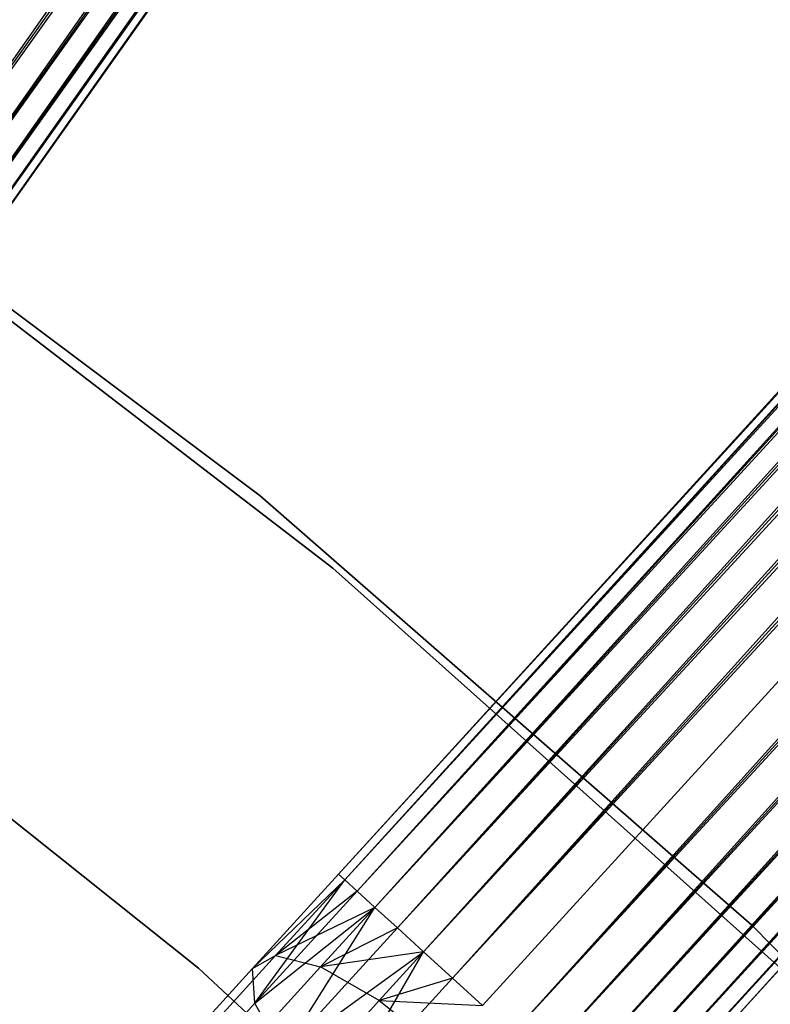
# Model space of a CAD drawing. Extents: x -102 to 102, y -101 to 102.
# Tile 383 of 481: x 26.79 to 30.62, y 31.99 to 37.01. Entities that reach past the tile are written whole.
import ezdxf

# ---------------------------------------------------------------- set-up
doc = ezdxf.new("R2010")
doc.units = 0
doc.header["$LTSCALE"] = 25.4
doc.layers.get('0').update_dxf_attribs({"linetype": 'CONTINUOUS'})

# ---------------------------------------------------------------- blocks, each defined once
blk = doc.blocks.new('NL2500011659_STL')
at = {"color": 0}
for p, q in [((25.4811, 34.9775, -8.309), (46.9311, 65.5924, -8.4135)), ((25.4811, 34.9775, -8.309), (46.9311, 65.5924, -8.4135)), ((25.4811, 34.9775, -6.691), (47.0788, 65.4878, -6.691)), ((25.4811, 34.9775, -6.691), (47.0788, 65.4878, -6.691)), ((47.0788, 65.4878, -6.691), (25.6079, 34.8878, -6.8309)), ((47.0788, 65.4878, -6.691), (25.6079, 34.8878, -6.8309)), ((47.2056, 65.398, -8.1691), (25.4811, 34.9775, -8.309)), ((47.2056, 65.398, -8.1691), (25.4811, 34.9775, -8.309)), ((25.6079, 34.8878, -8.1691), (47.2056, 65.398, -8.1691)), ((25.6079, 34.8878, -8.1691), (47.2056, 65.398, -8.1691)), ((25.7082, 34.8168, -8), (47.2056, 65.398, -8.1691)), ((25.7082, 34.8168, -8), (47.2056, 65.398, -8.1691)), ((25.6079, 34.8878, -6.8309), (47.3059, 65.327, -7)), ((25.6079, 34.8878, -6.8309), (47.3059, 65.327, -7)), ((25.7082, 34.8168, -7), (47.3059, 65.327, -7)), ((25.7082, 34.8168, -7), (47.3059, 65.327, -7)), ((47.3059, 65.327, -7), (25.7776, 34.7676, -7.191)), ((47.3059, 65.327, -7), (25.7776, 34.7676, -7.191)), ((47.3753, 65.2779, -7.809), (25.7082, 34.8168, -8)), ((47.3753, 65.2779, -7.809), (25.7082, 34.8168, -8)), ((25.7776, 34.7676, -7.809), (47.3753, 65.2779, -7.809)), ((25.7776, 34.7676, -7.809), (47.3753, 65.2779, -7.809)), ((25.8131, 34.7425, -7.6045), (47.3753, 65.2779, -7.809)), ((25.8131, 34.7425, -7.6045), (47.3753, 65.2779, -7.809)), ((25.7776, 34.7676, -7.191), (47.4108, 65.2528, -7.3955)), ((25.7776, 34.7676, -7.191), (47.4108, 65.2528, -7.3955)), ((47.4108, 65.2528, -7.3955), (25.8131, 34.7425, -7.6045)), ((25.8131, 34.7425, -7.3955), (47.4108, 65.2528, -7.3955)), ((47.4108, 65.2528, -7.3955), (25.8131, 34.7425, -7.6045)), ((25.8131, 34.7425, -7.3955), (47.4108, 65.2528, -7.3955)), ((28.4178, 32.6489, -7.3955), (53.6012, 60.2738, -7.3955)), ((28.4178, 32.6489, -7.6045), (53.6012, 60.2738, -7.3955)), ((28.4178, 32.6489, -7.6045), (53.6012, 60.2738, -7.3955)), ((28.4178, 32.6489, -7.3955), (53.6012, 60.2738, -7.3955)), ((53.6333, 60.2445, -7.809), (28.4178, 32.6489, -7.6045)), ((53.6333, 60.2445, -7.809), (28.4178, 32.6489, -7.6045)), ((53.6012, 60.2738, -7.3955), (28.4499, 32.6197, -7.191)), ((53.6012, 60.2738, -7.3955), (28.4499, 32.6197, -7.191)), ((28.4499, 32.6197, -7.809), (53.6333, 60.2445, -7.809)), ((28.4499, 32.6197, -7.809), (53.6333, 60.2445, -7.809)), ((28.5128, 32.5624, -8), (53.6333, 60.2445, -7.809)), ((28.5128, 32.5624, -8), (53.6333, 60.2445, -7.809)), ((28.4499, 32.6197, -7.191), (53.6962, 60.1872, -7)), ((28.4499, 32.6197, -7.191), (53.6962, 60.1872, -7)), ((28.5128, 32.5624, -7), (53.6962, 60.1872, -7)), ((28.5128, 32.5624, -7), (53.6962, 60.1872, -7)), ((53.6962, 60.1872, -7), (28.6036, 32.4796, -6.8309)), ((53.6962, 60.1872, -7), (28.6036, 32.4796, -6.8309)), ((53.787, 60.1045, -8.1691), (28.5128, 32.5624, -8)), ((53.787, 60.1045, -8.1691), (28.5128, 32.5624, -8)), ((28.6036, 32.4796, -8.1691), (53.787, 60.1045, -8.1691)), ((28.6036, 32.4796, -8.1691), (53.787, 60.1045, -8.1691)), ((28.7184, 32.3749, -8.309), (53.787, 60.1045, -8.1691)), ((28.7184, 32.3749, -8.309), (53.787, 60.1045, -8.1691)), ((28.6036, 32.4796, -6.8309), (53.9018, 59.9998, -6.691)), ((28.6036, 32.4796, -6.8309), (53.9018, 59.9998, -6.691)), ((28.7184, 32.3749, -6.691), (53.9018, 59.9998, -6.691)), ((28.7184, 32.3749, -6.691), (53.9018, 59.9998, -6.691)), ((53.9018, 59.9998, -6.691), (28.8522, 32.2529, -6.5865)), ((53.9018, 59.9998, -6.691), (28.8522, 32.2529, -6.5865)), ((54.0356, 59.8778, -8.4135), (28.7184, 32.3749, -8.309)), ((54.0356, 59.8778, -8.4135), (28.7184, 32.3749, -8.309)), ((28.8522, 32.2529, -8.4135), (54.0356, 59.8778, -8.4135)), ((28.8522, 32.2529, -8.4135), (54.0356, 59.8778, -8.4135)), ((28.9991, 32.119, -8.4782), (54.0356, 59.8778, -8.4135)), ((28.9991, 32.119, -8.4782), (54.0356, 59.8778, -8.4135)), ((28.8522, 32.2529, -6.5865), (54.1825, 59.7439, -6.5218)), ((28.8522, 32.2529, -6.5865), (54.1825, 59.7439, -6.5218)), ((28.9991, 32.119, -6.5218), (54.1825, 59.7439, -6.5218)), ((28.9991, 32.119, -6.5218), (54.1825, 59.7439, -6.5218)), ((28.9991, 32.119, -8.4782), (54.3362, 59.6038, -8.5)), ((28.9991, 32.119, -8.4782), (54.3362, 59.6038, -8.5)), ((29.1528, 31.9789, -6.5), (54.3362, 59.6038, -6.5)), ((29.1528, 31.9789, -6.5), (54.3362, 59.6038, -6.5)), ((29.1528, 31.9789, -8.5), (54.3362, 59.6038, -8.5)), ((29.1528, 31.9789, -8.5), (54.3362, 59.6038, -8.5)), ((29.3064, 31.8389, -8.4782), (54.3362, 59.6038, -8.5)), ((29.3064, 31.8389, -8.4782), (54.3362, 59.6038, -8.5)), ((29.3064, 31.8389, -6.5218), (54.4898, 59.4637, -6.5218)), ((29.3064, 31.8389, -6.5218), (54.4898, 59.4637, -6.5218)), ((54.4898, 59.4637, -6.5218), (29.4533, 31.7049, -6.5865)), ((54.4898, 59.4637, -6.5218), (29.4533, 31.7049, -6.5865)), ((54.6367, 59.3298, -8.4135), (29.3064, 31.8389, -8.4782)), ((54.6367, 59.3298, -8.4135), (29.3064, 31.8389, -8.4782)), ((29.4533, 31.7049, -8.4135), (54.6367, 59.3298, -8.4135)), ((29.4533, 31.7049, -8.4135), (54.6367, 59.3298, -8.4135)), ((29.5871, 31.5829, -8.309), (54.6367, 59.3298, -8.4135)), ((29.5871, 31.5829, -8.309), (54.6367, 59.3298, -8.4135)), ((29.4533, 31.7049, -6.5865), (54.7705, 59.2078, -6.691)), ((29.4533, 31.7049, -6.5865), (54.7705, 59.2078, -6.691)), ((29.5871, 31.5829, -6.691), (54.7705, 59.2078, -6.691)), ((29.5871, 31.5829, -6.691), (54.7705, 59.2078, -6.691)), ((54.7705, 59.2078, -6.691), (29.702, 31.4783, -6.8309)), ((54.7705, 59.2078, -6.691), (29.702, 31.4783, -6.8309)), ((54.8854, 59.1031, -8.1691), (29.5871, 31.5829, -8.309)), ((54.8854, 59.1031, -8.1691), (29.5871, 31.5829, -8.309)), ((29.702, 31.4783, -8.1691), (54.8854, 59.1031, -8.1691)), ((29.702, 31.4783, -8.1691), (54.8854, 59.1031, -8.1691)), ((29.7928, 31.3955, -8), (54.8854, 59.1031, -8.1691)), ((29.7928, 31.3955, -8), (54.8854, 59.1031, -8.1691)), ((29.702, 31.4783, -6.8309), (54.9762, 59.0204, -7)), ((29.702, 31.4783, -6.8309), (54.9762, 59.0204, -7)), ((29.7928, 31.3955, -7), (54.9762, 59.0204, -7)), ((29.7928, 31.3955, -7), (54.9762, 59.0204, -7)), ((54.9762, 59.0204, -7), (29.8556, 31.3382, -7.191)), ((54.9762, 59.0204, -7), (29.8556, 31.3382, -7.191)), ((55.039, 58.9631, -7.809), (29.7928, 31.3955, -8)), ((55.039, 58.9631, -7.809), (29.7928, 31.3955, -8)), ((29.8556, 31.3382, -7.809), (55.039, 58.9631, -7.809)), ((29.8556, 31.3382, -7.809), (55.039, 58.9631, -7.809)), ((29.8877, 31.3089, -7.6045), (55.039, 58.9631, -7.809)), ((29.8877, 31.3089, -7.6045), (55.039, 58.9631, -7.809)), ((29.8556, 31.3382, -7.191), (55.0711, 58.9338, -7.3955)), ((29.8556, 31.3382, -7.191), (55.0711, 58.9338, -7.3955)), ((55.0711, 58.9338, -7.3955), (29.8877, 31.3089, -7.6045)), ((29.8877, 31.3089, -7.3955), (55.0711, 58.9338, -7.3955)), ((55.0711, 58.9338, -7.3955), (29.8877, 31.3089, -7.6045)), ((29.8877, 31.3089, -7.3955), (55.0711, 58.9338, -7.3955)), ((28.0188, 34.578, 1), (25.356, 36.574, 1)), ((25.356, 36.574, 2), (28.0188, 34.578, 2)), ((28.0188, 34.578, 1), (25.356, 36.574, 1)), ((25.356, 36.574, 2), (28.0188, 34.578, 2)), ((28.39, 34.2092, 1), (25.7538, 36.2339, 1)), ((25.7538, 36.2339, -6.5), (28.39, 34.2092, -6.5)), ((28.39, 34.2092, 1), (25.7538, 36.2339, 1)), ((25.7538, 36.2339, -6.5), (28.39, 34.2092, -6.5)), ((30.525, 32.3886, 1), (28.0188, 34.578, 1)), ((28.0188, 34.578, 1), (28.0188, 34.578, 2)), ((28.0188, 34.578, 2), (30.525, 32.3886, 2)), ((28.0188, 34.578, 1), (28.0188, 34.578, 2)), ((30.525, 32.3886, 1), (28.0188, 34.578, 1)), ((28.0188, 34.578, 2), (30.525, 32.3886, 2)), ((25.1606, 34.1951, 1), (27.7049, 32.1699, 1)), ((27.7049, 32.1699, -6.5), (25.1606, 34.1951, -6.5)), ((27.7049, 32.1699, -6.5), (25.1606, 34.1951, -6.5)), ((25.1606, 34.1951, 1), (27.7049, 32.1699, 1)), ((30.8676, 31.9931, 1), (28.39, 34.2092, 1)), ((28.39, 34.2092, -6.5), (30.8676, 31.9931, -6.5)), ((28.39, 34.2092, 1), (28.39, 34.2092, -6.5)), ((30.8676, 31.9931, 1), (28.39, 34.2092, 1)), ((28.39, 34.2092, -6.5), (30.8676, 31.9931, -6.5)), ((28.39, 34.2092, 1), (28.39, 34.2092, -6.5)), ((27.9797, 32.1683, -7.5015), (28.4178, 32.6489, -7.6045)), ((28.4178, 32.6489, -7.3955), (27.9797, 32.1683, -7.5015)), ((28.4178, 32.6489, -7.3955), (27.9797, 32.1683, -7.5015)), ((27.9797, 32.1683, -7.5015), (28.4178, 32.6489, -7.6045)), ((28.4178, 32.6489, -7.6045), (28.4499, 32.6197, -7.809)), ((28.4499, 32.6197, -7.191), (28.4178, 32.6489, -7.3955)), ((28.4499, 32.6197, -7.191), (28.4178, 32.6489, -7.3955)), ((28.4178, 32.6489, -7.6045), (28.4499, 32.6197, -7.809)), ((27.9797, 32.1683, -7.5015), (28.4499, 32.6197, -7.809)), ((27.9797, 32.1683, -7.5015), (28.4499, 32.6197, -7.809)), ((28.4499, 32.6197, -7.191), (27.9797, 32.1683, -7.5015)), ((28.4499, 32.6197, -7.191), (27.9797, 32.1683, -7.5015)), ((27.9923, 31.9915, -7.8776), (28.4499, 32.6197, -7.809)), ((27.9923, 31.9915, -7.8776), (28.4499, 32.6197, -7.809)), ((28.4499, 32.6197, -7.191), (28.0979, 32.2335, -7.1082)), ((28.4499, 32.6197, -7.191), (28.0979, 32.2335, -7.1082)), ((28.4499, 32.6197, -7.809), (28.5128, 32.5624, -8)), ((28.5128, 32.5624, -7), (28.4499, 32.6197, -7.191)), ((28.5128, 32.5624, -7), (28.4499, 32.6197, -7.191)), ((28.4499, 32.6197, -7.809), (28.5128, 32.5624, -8)), ((27.9923, 31.9915, -7.8776), (28.5128, 32.5624, -8)), ((27.9923, 31.9915, -7.8776), (28.5128, 32.5624, -8)), ((28.5128, 32.5624, -7), (28.0979, 32.2335, -7.1082)), ((28.5128, 32.5624, -7), (28.0979, 32.2335, -7.1082)), ((28.5128, 32.5624, -8), (28.6036, 32.4796, -8.1691)), ((28.6036, 32.4796, -6.8309), (28.5128, 32.5624, -7)), ((28.6036, 32.4796, -6.8309), (28.5128, 32.5624, -7)), ((28.5128, 32.5624, -8), (28.6036, 32.4796, -8.1691)), ((27.9923, 31.9915, -7.8776), (28.6036, 32.4796, -8.1691)), ((27.9923, 31.9915, -7.8776), (28.6036, 32.4796, -8.1691)), ((28.6036, 32.4796, -6.8309), (28.0979, 32.2335, -7.1082)), ((28.6036, 32.4796, -6.8309), (28.0979, 32.2335, -7.1082)), ((28.1336, 31.7334, -8.1715), (28.6036, 32.4796, -8.1691)), ((28.1336, 31.7334, -8.1715), (28.6036, 32.4796, -8.1691)), ((28.3265, 32.1757, -6.7657), (28.6036, 32.4796, -6.8309)), ((28.3265, 32.1757, -6.7657), (28.6036, 32.4796, -6.8309)), ((28.6036, 32.4796, -8.1691), (28.7184, 32.3749, -8.309)), ((28.7184, 32.3749, -6.691), (28.6036, 32.4796, -6.8309)), ((28.7184, 32.3749, -6.691), (28.6036, 32.4796, -6.8309)), ((28.6036, 32.4796, -8.1691), (28.7184, 32.3749, -8.309)), ((32.8605, 30.018, 1), (30.525, 32.3886, 1)), ((30.525, 32.3886, 1), (30.525, 32.3886, 2)), ((30.525, 32.3886, 2), (32.8605, 30.018, 2)), ((30.525, 32.3886, 1), (30.525, 32.3886, 2)), ((32.8605, 30.018, 1), (30.525, 32.3886, 1)), ((30.525, 32.3886, 2), (32.8605, 30.018, 2)), ((28.1336, 31.7334, -8.1715), (28.7184, 32.3749, -8.309)), ((28.1336, 31.7334, -8.1715), (28.7184, 32.3749, -8.309)), ((28.7184, 32.3749, -6.691), (28.3265, 32.1757, -6.7657)), ((28.7184, 32.3749, -6.691), (28.3265, 32.1757, -6.7657)), ((28.7184, 32.3749, -8.309), (28.8522, 32.2529, -8.4135)), ((28.8522, 32.2529, -6.5865), (28.7184, 32.3749, -6.691)), ((28.8522, 32.2529, -6.5865), (28.7184, 32.3749, -6.691)), ((28.7184, 32.3749, -8.309), (28.8522, 32.2529, -8.4135)), ((27.7803, 31.8851, -6.868), (28.0979, 32.2335, -7.1082)), ((27.7803, 31.8851, -6.868), (28.0979, 32.2335, -7.1082)), ((27.9797, 32.1683, -7.5015), (28.0979, 32.2335, -7.1082)), ((27.9797, 32.1683, -7.5015), (28.0979, 32.2335, -7.1082)), ((28.0979, 32.2335, -7.1082), (28.3265, 32.1757, -6.7657)), ((28.0979, 32.2335, -7.1082), (28.3265, 32.1757, -6.7657)), ((28.1336, 31.7334, -8.1715), (28.8522, 32.2529, -8.4135)), ((28.1336, 31.7334, -8.1715), (28.8522, 32.2529, -8.4135)), ((28.8522, 32.2529, -6.5865), (28.3265, 32.1757, -6.7657)), ((28.8522, 32.2529, -6.5865), (28.3265, 32.1757, -6.7657)), ((28.3791, 31.4389, -8.3324), (28.8522, 32.2529, -8.4135)), ((28.3791, 31.4389, -8.3324), (28.8522, 32.2529, -8.4135)), ((28.8522, 32.2529, -6.5865), (28.626, 32.0048, -6.5333)), ((28.8522, 32.2529, -6.5865), (28.626, 32.0048, -6.5333)), ((28.8522, 32.2529, -8.4135), (28.9991, 32.119, -8.4782)), ((28.9991, 32.119, -6.5218), (28.8522, 32.2529, -6.5865)), ((28.9991, 32.119, -6.5218), (28.8522, 32.2529, -6.5865)), ((28.8522, 32.2529, -8.4135), (28.9991, 32.119, -8.4782)), ((27.5844, 31.7348, -7.2026), (27.9797, 32.1683, -7.5015)), ((27.5844, 31.7348, -7.2026), (27.9797, 32.1683, -7.5015)), ((27.7049, 32.1699, 1), (30.0867, 29.9559, 1)), ((30.0867, 29.9559, -6.5), (27.7049, 32.1699, -6.5)), ((27.7049, 32.1699, -6.5), (27.7049, 32.1699, 1)), ((27.7049, 32.1699, -6.5), (27.7049, 32.1699, 1)), ((30.0867, 29.9559, -6.5), (27.7049, 32.1699, -6.5)), ((27.7049, 32.1699, 1), (30.0867, 29.9559, 1)), ((27.9923, 31.9915, -7.8776), (27.9797, 32.1683, -7.5015)), ((27.9923, 31.9915, -7.8776), (27.9797, 32.1683, -7.5015)), ((28.0766, 31.9015, -6.5767), (28.3265, 32.1757, -6.7657)), ((28.0766, 31.9015, -6.5767), (28.3265, 32.1757, -6.7657)), ((28.626, 32.0048, -6.5333), (28.3265, 32.1757, -6.7657)), ((28.626, 32.0048, -6.5333), (28.3265, 32.1757, -6.7657)), ((28.3791, 31.4389, -8.3324), (28.9991, 32.119, -8.4782)), ((28.3791, 31.4389, -8.3324), (28.9991, 32.119, -8.4782)), ((28.9991, 32.119, -6.5218), (28.626, 32.0048, -6.5333)), ((28.9991, 32.119, -6.5218), (28.626, 32.0048, -6.5333)), ((28.9991, 32.119, -8.4782), (29.1528, 31.9789, -8.5)), ((29.1528, 31.9789, -6.5), (28.9991, 32.119, -6.5218)), ((29.1528, 31.9789, -6.5), (28.9991, 32.119, -6.5218)), ((28.9991, 32.119, -8.4782), (29.1528, 31.9789, -8.5)), ((27.5228, 31.4764, -7.5225), (27.9923, 31.9915, -7.8776)), ((27.5228, 31.4764, -7.5225), (27.9923, 31.9915, -7.8776)), ((28.1336, 31.7334, -8.1715), (27.9923, 31.9915, -7.8776)), ((28.1336, 31.7334, -8.1715), (27.9923, 31.9915, -7.8776)), ((28.422, 31.781, -6.379), (28.626, 32.0048, -6.5333)), ((28.422, 31.781, -6.379), (28.626, 32.0048, -6.5333)), ((28.626, 32.0048, -6.5333), (29.1528, 31.9789, -6.5)), ((28.626, 32.0048, -6.5333), (29.1528, 31.9789, -6.5)), ((28.626, 32.0048, -6.5333), (28.9446, 31.7506, -6.4511)), ((28.626, 32.0048, -6.5333), (28.9446, 31.7506, -6.4511))]:
    blk.add_line(p, q, dxfattribs=at)

msp = doc.modelspace()

# ---------------------------------------------------------------- block references
at = {"color": 0}
msp.add_blockref('NL2500011659_STL', (0, 0), dxfattribs=at)

doc.saveas('drawing.dxf')
